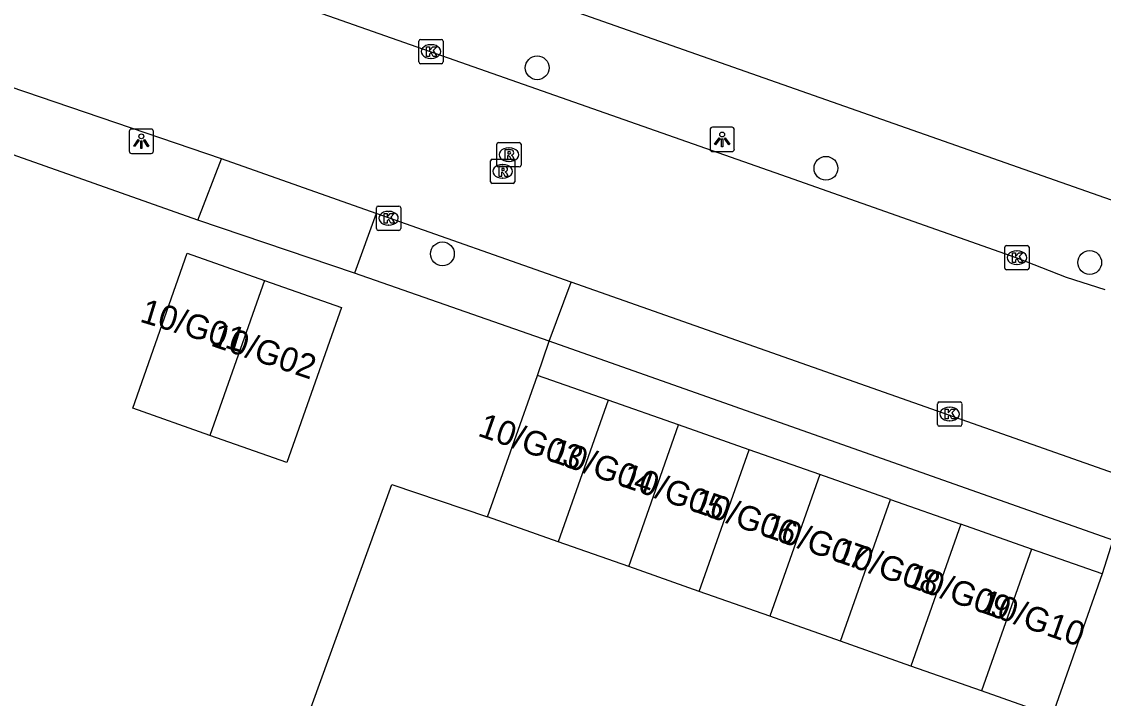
# Model space of a CAD drawing. Extents: x 163268 to 164360, y 381529 to 382285.
# Drawn here: x 163730.1 to 163774.51, y 381685.27 to 381713.06 of the extents above; entities that cross this region are included whole.
import ezdxf

# ---------------------------------------------------------------- set-up
doc = ezdxf.new("R2010")
doc.units = 0
for name, color, linetype in [('IMGEO_Boom', 7, 'Continuous'), ('IMGEO_Groenvoorziening', 7, 'Continuous'), ('IMGEO_Kolk', 7, 'Continuous'), ('IMGEO_Lichtpunt', 7, 'Continuous'), ('IMGEO_Pand', 7, 'Continuous'), ('IMGEO_Pand_nummerreeks', 7, 'Continuous'), ('IMGEO_Rijbaan_lokaal_open', 7, 'Continuous'), ('IMGEO_Rioolput', 7, 'Continuous'), ('IMGEO_Voetpad_open', 7, 'Continuous')]:
    doc.layers.add(name, color=color, linetype=linetype)

msp = doc.modelspace()

# ---------------------------------------------------------------- linework, layer by layer
at = {"layer": 'IMGEO_Boom'}
for centre in [(163751.267, 381711.165), (163763.121, 381707.037), (163747.374, 381703.523), (163773.948, 381703.168)]:
    msp.add_circle(centre, 0.489, dxfattribs=at)
at = {"layer": 'IMGEO_Groenvoorziening'}
msp.add_lwpolyline([(163732.674, 381659.172), (163745.303, 381694.051), (163749.229, 381692.724)], dxfattribs=at)
at = {"layer": 'IMGEO_Kolk'}
for p, q in [((163746.48, 381712.332), (163747.332, 381712.332)), ((163746.405, 381711.406), (163746.405, 381712.258)), ((163746.893, 381712.112), (163746.918, 381712.112)), ((163747.406, 381712.258), (163747.406, 381711.406)), ((163746.916, 381711.552), (163746.891, 381711.552)), ((163747.332, 381711.332), (163746.48, 381711.332)), ((163744.663, 381704.561), (163744.663, 381705.413)), ((163744.738, 381705.487), (163745.59, 381705.487)), ((163745.151, 381705.267), (163745.176, 381705.267)), ((163745.664, 381705.413), (163745.664, 381704.561)), ((163745.59, 381704.487), (163744.738, 381704.487)), ((163745.174, 381704.707), (163745.149, 381704.707)), ((163770.535, 381703.868), (163771.387, 381703.868)), ((163770.46, 381702.942), (163770.46, 381703.794)), ((163770.948, 381703.648), (163770.973, 381703.648)), ((163771.461, 381703.794), (163771.461, 381702.942)), ((163770.971, 381703.088), (163770.946, 381703.088)), ((163771.387, 381702.868), (163770.535, 381702.868)), ((163767.7, 381696.52), (163767.7, 381697.372)), ((163767.775, 381697.446), (163768.627, 381697.446)), ((163768.188, 381697.226), (163768.213, 381697.226)), ((163768.701, 381697.372), (163768.701, 381696.52)), ((163768.627, 381696.446), (163767.775, 381696.446)), ((163768.211, 381696.666), (163768.186, 381696.666))]:
    msp.add_line(p, q, dxfattribs=at)
for points in [[(163746.48, 381712.332), (163747.332, 381712.332)], [(163746.405, 381711.406), (163746.405, 381712.258)], [(163746.726, 381712.032), (163746.849, 381712.032), (163746.849, 381711.881), (163746.979, 381712.032), (163747.143, 381712.032), (163746.997, 381711.881), (163747.15, 381711.632), (163746.998, 381711.632), (163746.913, 381711.796), (163746.849, 381711.729), (163746.849, 381711.632), (163746.726, 381711.632), (163746.726, 381712.032)], [(163747.406, 381712.258), (163747.406, 381711.406)], [(163747.332, 381711.332), (163746.48, 381711.332)], [(163744.663, 381704.561), (163744.663, 381705.413)], [(163744.738, 381705.487), (163745.59, 381705.487)], [(163744.984, 381705.187), (163745.107, 381705.187), (163745.107, 381705.036), (163745.237, 381705.187), (163745.401, 381705.187), (163745.255, 381705.036), (163745.408, 381704.787), (163745.256, 381704.787), (163745.171, 381704.951), (163745.107, 381704.884), (163745.107, 381704.787), (163744.984, 381704.787), (163744.984, 381705.187)], [(163745.664, 381705.413), (163745.664, 381704.561)], [(163745.59, 381704.487), (163744.738, 381704.487)], [(163770.535, 381703.868), (163771.387, 381703.868)], [(163770.46, 381702.942), (163770.46, 381703.794)], [(163770.781, 381703.568), (163770.904, 381703.568), (163770.904, 381703.417), (163771.034, 381703.568), (163771.198, 381703.568), (163771.052, 381703.417), (163771.205, 381703.168), (163771.053, 381703.168), (163770.968, 381703.332), (163770.904, 381703.265), (163770.904, 381703.168), (163770.781, 381703.168), (163770.781, 381703.568)], [(163771.461, 381703.794), (163771.461, 381702.942)], [(163771.387, 381702.868), (163770.535, 381702.868)], [(163767.7, 381696.52), (163767.7, 381697.372)], [(163767.775, 381697.446), (163768.627, 381697.446)], [(163768.701, 381697.372), (163768.701, 381696.52)], [(163768.021, 381697.146), (163768.144, 381697.146), (163768.144, 381696.995), (163768.274, 381697.146), (163768.438, 381697.146), (163768.292, 381696.995), (163768.445, 381696.746), (163768.293, 381696.746), (163768.208, 381696.91), (163768.144, 381696.843), (163768.144, 381696.746), (163768.021, 381696.746), (163768.021, 381697.146)], [(163768.627, 381696.446), (163767.775, 381696.446)]]:
    msp.add_lwpolyline(points, dxfattribs=at)
for centre, start, end in [((163746.482, 381712.256), 91.552, 178.448), ((163746.482, 381712.256), 91.552, 178.448), ((163747.33, 381712.256), 1.552, 88.448), ((163747.33, 381712.256), 1.552, 88.448), ((163746.482, 381711.408), 181.552, 268.448), ((163746.482, 381711.408), 181.552, 268.448), ((163747.33, 381711.408), 271.552, 358.448), ((163747.33, 381711.408), 271.552, 358.448), ((163744.74, 381705.411), 91.552, 178.448), ((163744.74, 381705.411), 91.552, 178.448), ((163745.588, 381705.411), 1.552, 88.448), ((163745.588, 381705.411), 1.552, 88.448), ((163744.74, 381704.563), 181.552, 268.448), ((163744.74, 381704.563), 181.552, 268.448), ((163745.588, 381704.563), 271.552, 358.448), ((163745.588, 381704.563), 271.552, 358.448), ((163770.537, 381703.792), 91.552, 178.448), ((163770.537, 381703.792), 91.552, 178.448), ((163771.385, 381703.792), 1.552, 88.448), ((163771.385, 381703.792), 1.552, 88.448), ((163770.537, 381702.944), 181.552, 268.448), ((163770.537, 381702.944), 181.552, 268.448), ((163771.385, 381702.944), 271.552, 358.448), ((163771.385, 381702.944), 271.552, 358.448), ((163767.777, 381697.37), 91.552, 178.448), ((163767.777, 381697.37), 91.552, 178.448), ((163768.625, 381697.37), 1.552, 88.448), ((163768.625, 381697.37), 1.552, 88.448), ((163767.777, 381696.522), 181.552, 268.448), ((163767.777, 381696.522), 181.552, 268.448), ((163768.625, 381696.522), 271.552, 358.448), ((163768.625, 381696.522), 271.552, 358.448)]:
    msp.add_arc(centre, 0.0765, start, end, dxfattribs=at)
for centre, major_axis, ratio, start_param, end_param in [((163746.892, 381711.832), (-0.387, 0.002), 0.722429, 4.712389, 7.853982), ((163746.917, 381711.832), (-0.39, 0.002), 0.717154, 1.570796, 4.712389), ((163745.15, 381704.987), (-0.387, 0.002), 0.722429, 4.712389, 7.853982), ((163745.175, 381704.987), (-0.39, 0.002), 0.717154, 1.570796, 4.712389), ((163770.947, 381703.368), (-0.387, 0.002), 0.722429, 4.712389, 7.853982), ((163770.972, 381703.368), (-0.39, 0.002), 0.717154, 1.570796, 4.712389), ((163768.187, 381696.946), (-0.387, 0.002), 0.722429, 4.712389, 7.853982), ((163768.212, 381696.946), (-0.39, 0.002), 0.717154, 1.570796, 4.712389)]:
    msp.add_ellipse(centre, major_axis=major_axis, ratio=ratio, start_param=start_param, end_param=end_param, dxfattribs=at)
at = {"layer": 'IMGEO_Lichtpunt'}
for p, q in [((163734.516, 381708.552), (163734.516, 381707.745)), ((163734.516, 381708.552), (163734.516, 381707.745)), ((163735.418, 381708.647), (163734.61, 381708.647)), ((163735.418, 381708.647), (163734.61, 381708.647)), ((163735.512, 381707.745), (163735.512, 381708.552)), ((163735.512, 381707.745), (163735.512, 381708.552)), ((163758.363, 381708.627), (163758.363, 381707.82)), ((163758.363, 381708.627), (163758.363, 381707.82)), ((163759.265, 381708.722), (163758.457, 381708.722)), ((163759.265, 381708.722), (163758.457, 381708.722)), ((163759.359, 381707.82), (163759.359, 381708.627)), ((163759.359, 381707.82), (163759.359, 381708.627)), ((163734.61, 381707.651), (163735.418, 381707.651)), ((163734.61, 381707.651), (163735.418, 381707.651)), ((163758.457, 381707.726), (163759.265, 381707.726)), ((163758.457, 381707.726), (163759.265, 381707.726))]:
    msp.add_line(p, q, dxfattribs=at)
for points in [[(163758.737, 381708.291), (163758.776, 381708.263), (163758.588, 381708.001), (163758.55, 381708.028), (163758.737, 381708.291)], [(163758.949, 381708.263), (163758.987, 381708.29), (163759.174, 381708.028), (163759.135, 381708), (163758.949, 381708.263)], [(163734.89, 381708.216), (163734.929, 381708.188), (163734.741, 381707.926), (163734.703, 381707.953), (163734.89, 381708.216)], [(163734.992, 381708.168), (163735.039, 381708.168), (163735.039, 381707.846), (163734.992, 381707.846), (163734.992, 381708.168)], [(163735.102, 381708.188), (163735.14, 381708.215), (163735.327, 381707.953), (163735.288, 381707.925), (163735.102, 381708.188)], [(163758.839, 381708.243), (163758.886, 381708.243), (163758.886, 381707.921), (163758.839, 381707.921), (163758.839, 381708.243)]]:
    msp.add_lwpolyline(points, dxfattribs=at)
for centre in [(163735.015, 381708.35), (163758.862, 381708.425)]:
    msp.add_circle(centre, 0.0994, dxfattribs=at)
for centre, start, end in [((163734.61, 381708.552), 90, 180), ((163734.61, 381708.552), 90, 180), ((163735.418, 381708.552), 0, 90), ((163735.418, 381708.552), 0, 90), ((163758.457, 381708.627), 90, 180), ((163758.457, 381708.627), 90, 180), ((163759.265, 381708.627), 0, 90), ((163759.265, 381708.627), 0, 90), ((163734.61, 381707.745), 180, 270), ((163734.61, 381707.745), 180, 270), ((163735.418, 381707.745), 270, 0), ((163735.418, 381707.745), 270, 360), ((163758.457, 381707.82), 180, 270), ((163758.457, 381707.82), 180, 270), ((163759.265, 381707.82), 270, 0), ((163759.265, 381707.82), 270, 360)]:
    msp.add_arc(centre, 0.0946, start, end, dxfattribs=at)
at = {"layer": 'IMGEO_Pand'}
for points in [[(163737.822, 381696.068), (163734.659, 381697.183), (163736.903, 381703.551), (163740.067, 381702.436)], [(163740.067, 381702.436), (163743.231, 381701.32), (163740.987, 381694.952), (163737.822, 381696.068)], [(163740.067, 381702.436), (163737.822, 381696.068)], [(163749.229, 381692.724), (163751.277, 381698.534)], [(163754.174, 381697.515), (163751.277, 381698.534)], [(163754.174, 381697.515), (163752.126, 381691.703)], [(163757.071, 381696.497), (163754.174, 381697.515)], [(163755.022, 381690.682), (163757.071, 381696.497)], [(163759.969, 381695.478), (163757.071, 381696.497)], [(163757.919, 381689.661), (163759.969, 381695.478)], [(163762.866, 381694.459), (163759.969, 381695.478)], [(163762.866, 381694.459), (163760.816, 381688.64)], [(163765.764, 381693.44), (163762.866, 381694.459)], [(163763.712, 381687.62), (163765.764, 381693.44)], [(163765.764, 381693.44), (163768.661, 381692.422)], [(163752.126, 381691.703), (163749.229, 381692.724)], [(163768.661, 381692.422), (163766.609, 381686.599)], [(163771.558, 381691.403), (163768.661, 381692.422)], [(163755.022, 381690.682), (163752.126, 381691.703)], [(163771.558, 381691.403), (163769.505, 381685.578)], [(163774.456, 381690.384), (163771.558, 381691.403)], [(163757.919, 381689.661), (163755.022, 381690.682)], [(163774.456, 381690.384), (163772.402, 381684.557), (163769.505, 381685.578)], [(163760.816, 381688.64), (163757.919, 381689.661)], [(163763.712, 381687.62), (163760.816, 381688.64)], [(163766.609, 381686.599), (163763.712, 381687.62)], [(163769.505, 381685.578), (163766.609, 381686.599)]]:
    msp.add_lwpolyline(points, dxfattribs=at)
at = {"layer": 'IMGEO_Rijbaan_lokaal_open'}
for points in [[(163729.531, 381717.818), (163730.618, 381717.411), (163736.775, 381715.394), (163761.526, 381706.688), (163770.962, 381703.367), (163772.976, 381702.56), (163774.563, 381702.061)], [(163738.302, 381707.424), (163728.377, 381710.805), (163727.274, 381711.194)], [(163744.653, 381705.184), (163738.302, 381707.424)], [(163752.662, 381702.365), (163744.653, 381705.184)], [(163775.707, 381694.245), (163752.662, 381702.365)]]:
    msp.add_lwpolyline(points, dxfattribs=at)
at = {"layer": 'IMGEO_Rioolput'}
for p, q in [((163749.605, 381707.17), (163749.605, 381708.022)), ((163749.68, 381708.096), (163750.532, 381708.096)), ((163750.093, 381707.876), (163750.118, 381707.876)), ((163750.606, 381708.022), (163750.606, 381707.17)), ((163749.423, 381707.412), (163750.275, 381707.412)), ((163749.348, 381706.486), (163749.348, 381707.338)), ((163750.532, 381707.096), (163749.68, 381707.096)), ((163749.836, 381707.192), (163749.861, 381707.192)), ((163750.116, 381707.316), (163750.091, 381707.316)), ((163750.349, 381707.338), (163750.349, 381706.486)), ((163749.859, 381706.632), (163749.834, 381706.632)), ((163750.275, 381706.412), (163749.423, 381706.412))]:
    msp.add_line(p, q, dxfattribs=at)
for points in [[(163749.605, 381707.17), (163749.605, 381708.022)], [(163749.68, 381708.096), (163750.532, 381708.096)], [(163750.606, 381708.022), (163750.606, 381707.17)], [(163749.423, 381707.412), (163750.275, 381707.412)], [(163750.194, 381707.794), (163749.942, 381707.796), (163749.942, 381707.396)], [(163749.942, 381707.396), (163750.066, 381707.396), (163750.066, 381707.558), (163750.077, 381707.558)], [(163750.12, 381707.715), (163750.066, 381707.715), (163750.066, 381707.634)], [(163750.066, 381707.634), (163750.118, 381707.634)], [(163750.124, 381707.529), (163750.195, 381707.396), (163750.335, 381707.396), (163750.27, 381707.522)], [(163749.348, 381706.486), (163749.348, 381707.338)], [(163750.532, 381707.096), (163749.68, 381707.096)], [(163749.937, 381707.11), (163749.685, 381707.112), (163749.685, 381706.712)], [(163749.863, 381707.031), (163749.809, 381707.031), (163749.809, 381706.95)], [(163750.349, 381707.338), (163750.349, 381706.486)], [(163749.685, 381706.712), (163749.809, 381706.712), (163749.809, 381706.874), (163749.82, 381706.874)], [(163749.809, 381706.95), (163749.861, 381706.95)], [(163749.867, 381706.845), (163749.938, 381706.712), (163750.078, 381706.712), (163750.013, 381706.838)], [(163750.275, 381706.412), (163749.423, 381706.412)]]:
    msp.add_lwpolyline(points, dxfattribs=at)
for centre, radius, start, end in [((163749.682, 381708.02), 0.0765, 91.552, 178.448), ((163749.682, 381708.02), 0.0765, 91.552, 178.448), ((163750.53, 381708.02), 0.0765, 1.552, 88.448), ((163750.53, 381708.02), 0.0765, 1.552, 88.448), ((163749.425, 381707.336), 0.0765, 91.552, 178.448), ((163749.425, 381707.336), 0.0765, 91.552, 178.448), ((163750.076, 381707.505), 0.0533, 26.0293, 88.6989), ((163750.102, 381707.823), 0.19, 274.7715, 282.9687), ((163750.126, 381707.619), 0.0964, 77.0061, 93.1865), ((163750.14, 381707.676), 0.0378, 276.6634, 79.6772), ((163750.193, 381707.684), 0.109, 350.3612, 89.416), ((163750.191, 381707.684), 0.112, 277.5842, 350.9817), ((163750.175, 381707.469), 0.108, 29.5134, 73.7905), ((163750.273, 381707.336), 0.0765, 1.552, 88.448), ((163750.273, 381707.336), 0.0765, 1.552, 88.448), ((163749.682, 381707.172), 0.0765, 181.552, 268.448), ((163749.682, 381707.172), 0.0765, 181.552, 268.448), ((163749.869, 381706.935), 0.0964, 77.0061, 93.1865), ((163749.883, 381706.992), 0.0378, 276.6634, 79.6772), ((163749.936, 381707), 0.109, 350.3612, 89.416), ((163749.934, 381707), 0.112, 277.5842, 350.9817), ((163750.53, 381707.172), 0.0765, 271.552, 358.448), ((163750.53, 381707.172), 0.0765, 271.552, 358.448), ((163749.819, 381706.821), 0.0533, 26.0293, 88.6989), ((163749.845, 381707.139), 0.19, 274.7715, 282.9687), ((163749.918, 381706.785), 0.108, 29.5134, 73.7905), ((163749.425, 381706.488), 0.0765, 181.552, 268.448), ((163749.425, 381706.488), 0.0765, 181.552, 268.448), ((163750.273, 381706.488), 0.0765, 271.552, 358.448), ((163750.273, 381706.488), 0.0765, 271.552, 358.448)]:
    msp.add_arc(centre, radius, start, end, dxfattribs=at)
for centre, major_axis, ratio, start_param, end_param in [((163750.092, 381707.596), (-0.387, 0.002), 0.722429, 4.712389, 7.853982), ((163750.117, 381707.596), (-0.39, 0.002), 0.717154, 1.570796, 4.712389), ((163749.835, 381706.912), (-0.387, 0.002), 0.722429, 4.712389, 7.853982), ((163749.86, 381706.912), (-0.39, 0.002), 0.717154, 1.570796, 4.712389)]:
    msp.add_ellipse(centre, major_axis=major_axis, ratio=ratio, start_param=start_param, end_param=end_param, dxfattribs=at)
at = {"layer": 'IMGEO_Voetpad_open'}
for points in [[(163737.338, 381704.902), (163711.131, 381714.194)], [(163775.587, 381705.463), (163752.72, 381713.509)], [(163737.338, 381704.902), (163738.302, 381707.424)], [(163744.653, 381705.184), (163743.762, 381702.736)], [(163743.762, 381702.736), (163737.338, 381704.902)], [(163751.759, 381699.934), (163743.762, 381702.736)], [(163751.759, 381699.934), (163752.662, 381702.365)], [(163751.277, 381698.534), (163751.759, 381699.934)], [(163774.893, 381691.766), (163751.759, 381699.934)], [(163774.893, 381691.766), (163774.456, 381690.384)]]:
    msp.add_lwpolyline(points, dxfattribs=at)

# ---------------------------------------------------------------- texts
at = {"layer": 'IMGEO_Pand_nummerreeks'}
for s, rotation, p in [('10/G01', 343.0361, (163734.912, 381700.748)), ('10/G02', 341.2519, (163737.818, 381699.765)), ('10/G03', 340.6533, (163748.785, 381696.067)), ('10/G04', 340.6533, (163751.714, 381695.039)), ('10/G05', 340.6533, (163754.644, 381694.01)), ('10/G06', 340.6533, (163757.574, 381692.981)), ('10/G07', 340.6533, (163760.503, 381691.953)), ('10/G08', 340.6533, (163763.436, 381690.923)), ('10/G09', 340.6533, (163766.36, 381689.896)), ('10/G10', 340.6533, (163769.382, 381688.835))]:
    msp.add_text(s, height=1, rotation=rotation, dxfattribs=at).set_placement(p)

doc.saveas('drawing.dxf')
